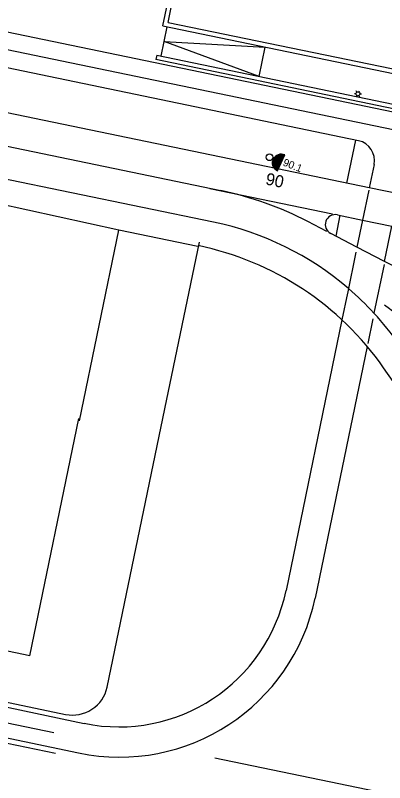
# Model space of a CAD drawing. Extents: x 81065 to 81486, y 452384 to 452681.
# Drawn here: x 81133.9 to 81170.8, y 452511.2 to 452587.8 of the extents above; entities that cross this region are included whole.
import ezdxf

# ---------------------------------------------------------------- set-up
doc = ezdxf.new("R2010")
doc.units = 0
for name, color, linetype in [('B-BH-IE-MEUBILAIR_WEGMEUBILAIR_LICHTMAST-S', 7, 'Continuous'), ('B-BH-IE-TERREINAFSCHEIDING_KUNSTMATIG_HEKWERK-G', 7, 'Continuous'), ('B-BH-VH-KANTOPSLUITING-GV', 7, 'Continuous'), ('B-WE-VW-MARKERING_DWARS_OVERSTEEK_KANALISATIESTREEP50_010-G', 7, 'Continuous'), ('B-WE-VW-MARKERING_LANGS_STREEP_13_030-G', 7, 'Continuous'), ('B-WE-VW-MARKERING_LANGS_STREEP_30270_010-G', 7, 'Continuous'), ('B-WE-VW-MARKERING_LANGS_STREEP_DOORGETROKKEN_010-G', 7, 'Continuous'), ('N-WE-VW-VRI_ARMATUUR-S', 7, 'Continuous'), ('N-WE-VW-VRI_ARMATUUR-T18', 7, 'Continuous'), ('N-WE-VW-VRI_MAST-S', 7, 'Continuous'), ('N-WE-VW-VRI_RICHTINGNUMMER-T25', 7, 'Continuous')]:
    doc.layers.add(name, color=color, linetype=linetype)

msp = doc.modelspace()

# ---------------------------------------------------------------- linework, layer by layer
at = {"layer": 'B-BH-IE-MEUBILAIR_WEGMEUBILAIR_LICHTMAST-S'}
for p, q in [((81167.98, 452580.124), (81167.905, 452580.254)), ((81168.18, 452580.124), (81168.255, 452580.254)), ((81167.88, 452579.951), (81167.73, 452579.951)), ((81167.98, 452579.778), (81167.905, 452579.648)), ((81168.18, 452579.778), (81168.255, 452579.648)), ((81168.28, 452579.951), (81168.43, 452579.951))]:
    msp.add_line(p, q, dxfattribs=at)
msp.add_circle((81168.08, 452579.951), 0.2, dxfattribs=at)
at = {"layer": 'B-BH-IE-TERREINAFSCHEIDING_KUNSTMATIG_HEKWERK-G'}
msp.add_line((81078.169, 452526.577), (81137.915, 452514.175), dxfattribs=at)
for points in [[(81135.338, 452523.902), (81140.246, 452547.547)], [(81135.338, 452523.902), (81122.253, 452526.618)], [(81153.795, 452513.723), (81178.556, 452508.608), (81199.954, 452516.672), (81204.428, 452518.432)]]:
    msp.add_lwpolyline(points, dxfattribs=at)
at = {"layer": 'B-BH-VH-KANTOPSLUITING-GV'}
for p, q in [((81148.615, 452586.73), (81163.492, 452658.835)), ((81149.134, 452587.072), (81163.922, 452658.741)), ((81191.051, 452574.095), (81109.887, 452590.909)), ((81168.137, 452575.268), (81109.177, 452587.481)), ((81149.134, 452587.072), (81174.124, 452581.9)), ((81148.436, 452583.699), (81149.045, 452586.641)), ((81148.615, 452586.73), (81174.035, 452581.469)), ((81148.741, 452585.17), (81158.838, 452584.615)), ((81158.228, 452581.671), (81148.741, 452585.17)), ((81158.228, 452581.671), (81158.838, 452584.615)), ((81148.005, 452583.789), (81147.916, 452583.358)), ((81188.081, 452575.038), (81147.916, 452583.358)), ((81148.005, 452583.789), (81188.17, 452575.468)), ((81169.208, 452570.569), (81130.903, 452578.483)), ((81167.843, 452575.329), (81166.955, 452571.034)), ((81169.69, 452572.905), (81169.208, 452570.569)), ((81172.146, 452569.962), (81169.208, 452570.569)), ((81144.227, 452566.347), (81131.094, 452569.213)), ((81166.029, 452567.882), (81168.545, 452567.36)), ((81166.293, 452567.827), (81165.865, 452565.755)), ((81168.545, 452567.36), (81167.985, 452564.652)), ((81168.545, 452567.36), (81171.482, 452566.751)), ((81152.121, 452564.721), (81144.227, 452566.347)), ((81170.751, 452563.214), (81171.482, 452566.751)), ((81167.985, 452564.652), (81165.364, 452566.015)), ((81170.751, 452563.214), (81167.985, 452564.652)), ((81173.581, 452561.742), (81170.751, 452563.214)), ((81166.487, 452557.399), (81160.908, 452530.395)), ((81169.004, 452554.756), (81163.817, 452529.65)), ((81183.2, 452534.681), (81170.641, 452552.626)), ((81070.22, 452531.801), (81140.777, 452517.156)), ((81070.55, 452528.669), (81140.207, 452514.21)), ((81108.572, 452524.351), (81138.912, 452518.053))]:
    msp.add_line(p, q, dxfattribs=at)
for points in [[(81153.67, 452567.141), (81104.027, 452577.398)], [(81140.282, 452547.339), (81144.227, 452566.347)], [(81148.809, 452548.51), (81152.259, 452565.136)], [(81143.05, 452520.769), (81148.809, 452548.51)]]:
    msp.add_lwpolyline(points, dxfattribs=at)
for centre, radius, start, end in [((81167.732, 452573.309), 2, 348.32655, 78.2967), ((81165.826, 452566.903), 1, 78.28926, 242.52054), ((81147.6, 452537.762), 30, 49.37345, 78.32655), ((81146.062, 452535.425), 30, 34.98602, 78.32655), ((81147.6, 452537.762), 30, 42.58758, 49.37345), ((81147.6, 452537.762), 30, 34.98602, 42.58758), ((81144.222, 452533.841), 17.037, 258.33188, 348.33188), ((81144.291, 452533.736), 19.949, 258.18608, 348.17989), ((81139.623, 452521.48), 3.5, 258.27362, 348.27385)]:
    msp.add_arc(centre, radius, start, end, dxfattribs=at)
at = {"layer": 'B-WE-VW-MARKERING_DWARS_OVERSTEEK_KANALISATIESTREEP50_010-G'}
for p, q in [((81169.157, 452570.324), (81168.545, 452567.36)), ((81167.884, 452564.16), (81167.032, 452560.039)), ((81170.692, 452562.925), (81169.687, 452558.063)), ((81167.039, 452560.073), (81166.487, 452557.399)), ((81169.572, 452557.506), (81169.066, 452555.055))]:
    msp.add_line(p, q, dxfattribs=at)
at = {"layer": 'B-WE-VW-MARKERING_LANGS_STREEP_13_030-G'}
msp.add_arc((81150.258, 452530.476), 35, 37.55702, 54.21933, dxfattribs=at)
at = {"layer": 'B-WE-VW-MARKERING_LANGS_STREEP_30270_010-G'}
for p, q in [((81191.195, 452572.279), (81109.532, 452589.195)), ((81137.736, 452516.22), (81070.952, 452529.969))]:
    msp.add_line(p, q, dxfattribs=at)
at = {"layer": 'B-WE-VW-MARKERING_LANGS_STREEP_DOORGETROKKEN_010-G'}
for p, q in [((81130.72, 452575.201), (81154.415, 452570.289)), ((81153.31, 452570.518), (81165.557, 452567.98)), ((81164.992, 452566.209), (81163.074, 452567.207))]:
    msp.add_line(p, q, dxfattribs=at)
msp.add_arc((81147.616, 452537.486), 33.5, 62.52054, 78.28926, dxfattribs=at)
at = {"layer": 'N-WE-VW-VRI_ARMATUUR-S'}
for p, q in [((81159.558, 452573.027), (81159.885, 452573.738)), ((81159.558, 452573.099), (81159.829, 452573.689)), ((81159.561, 452572.966), (81159.935, 452573.776)), ((81159.569, 452572.909), (81159.984, 452573.806)), ((81159.569, 452573.194), (81159.765, 452573.623)), ((81159.578, 452572.86), (81160.026, 452573.829)), ((81159.591, 452572.813), (81160.071, 452573.851)), ((81159.605, 452572.771), (81160.111, 452573.87)), ((81159.614, 452573.362), (81159.666, 452573.48)), ((81159.619, 452572.731), (81160.152, 452573.882)), ((81159.635, 452572.694), (81160.19, 452573.894)), ((81159.652, 452572.659), (81160.228, 452573.905)), ((81159.67, 452572.626), (81160.265, 452573.913)), ((81159.688, 452572.594), (81160.301, 452573.919)), ((81159.707, 452572.564), (81160.336, 452573.924)), ((81159.728, 452572.536), (81160.37, 452573.925)), ((81159.749, 452572.51), (81160.404, 452573.928)), ((81159.769, 452572.484), (81160.439, 452573.928)), ((81159.791, 452572.459), (81160.47, 452573.927)), ((81159.812, 452572.437), (81160.5, 452573.926)), ((81159.837, 452572.415), (81160.532, 452573.923)), ((81159.858, 452572.395), (81160.565, 452573.917)), ((81159.884, 452572.374), (81160.593, 452573.913)), ((81159.908, 452572.356), (81160.624, 452573.907)), ((81159.931, 452572.338), (81160.655, 452573.899)), ((81159.958, 452572.32), (81160.683, 452573.891)), ((81159.984, 452572.305), (81160.711, 452573.882)), ((81160.01, 452572.289), (81160.74, 452573.872)), ((81160.037, 452572.276), (81160.769, 452573.859)), ((81160.063, 452572.262), (81160.797, 452573.848))]:
    msp.add_line(p, q, dxfattribs=at)
msp.add_arc((81160.43, 452573.055), 0.873, 65.17719, 245.17719, dxfattribs=at)
at = {"layer": 'N-WE-VW-VRI_MAST-S'}
msp.add_circle((81159.262, 452573.616), 0.335, dxfattribs=at)

# ---------------------------------------------------------------- texts
at = {"layer": 'N-WE-VW-VRI_ARMATUUR-T18'}
msp.add_text('90.1', height=0.75, rotation=338.6592, dxfattribs=at).set_placement((81160.532, 452572.813))
at = {"layer": 'N-WE-VW-VRI_RICHTINGNUMMER-T25'}
msp.add_text('90', height=1.2, rotation=348.39173, dxfattribs=at).set_placement((81158.801, 452570.911))

doc.saveas('drawing.dxf')
